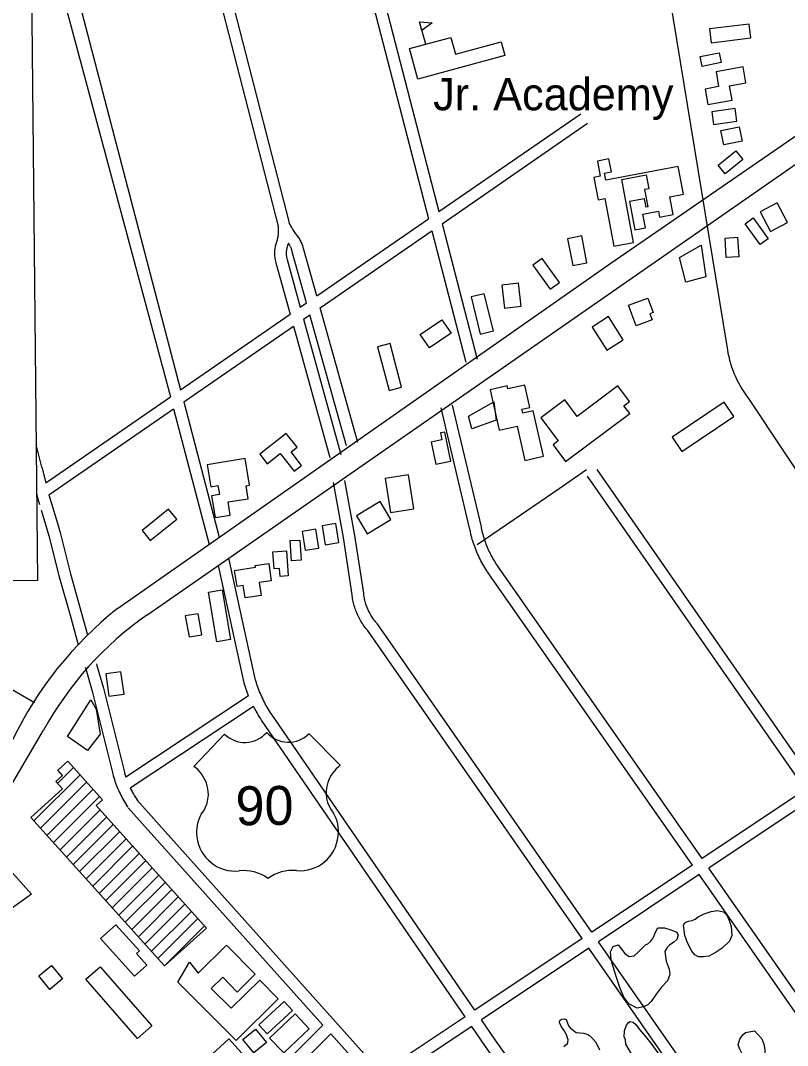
# Model space of a CAD drawing. Extents: x 3625074 to 3663148, y 511451 to 537151.
# Drawn here: x 3646877 to 3648845, y 530563 to 533195 of the extents above; entities that cross this region are included whole.
import ezdxf

# ---------------------------------------------------------------- set-up
doc = ezdxf.new("R2010")
doc.units = 0
for name, color, linetype in [('V-ANNO-SYMB', 7, 'Continuous'), ('V-BLDG-IDEN', 7, 'Continuous'), ('V-BLDG-OTLN', 7, 'Continuous'), ('V-ROAD-CNTR', 7, 'Continuous'), ('V-ROAD-IDEN', 7, 'Continuous'), ('V-SITE-VEGE', 7, 'Continuous')]:
    doc.layers.add(name, color=color, linetype=linetype)

msp = doc.modelspace()

# ---------------------------------------------------------------- linework, layer by layer
at = {"layer": 'V-ANNO-SYMB'}
msp.add_lwpolyline([(3635134.1, 534859.2), (3646887.7, 534977.1), (3646920, 531757), (3635166.4, 531639)], close=True, dxfattribs=at)
at = {"layer": 'V-BLDG-OTLN'}
for p, q in [((3647916.7, 533134.3), (3647901, 533192.2)), ((3646911.3, 531140.1), (3647029.6, 531258.5)), ((3646972, 531236.2), (3647012.9, 531277.1)), ((3646928, 531121.5), (3647046.3, 531239.8)), ((3646944.7, 531102.9), (3647063.1, 531221.2)), ((3646961.5, 531084.3), (3647079.8, 531202.6)), ((3646978.2, 531065.7), (3647080.8, 531168.2)), ((3646995, 531047.1), (3647097.5, 531149.6)), ((3647011.7, 531028.4), (3647114.2, 531131)), ((3647028.5, 531009.8), (3647131, 531112.3)), ((3647045.2, 530991.2), (3647147.7, 531093.7)), ((3647062, 530972.6), (3647164.5, 531075.1)), ((3647078.7, 530954), (3647181.2, 531056.5)), ((3647095.4, 530935.4), (3647198, 531037.9)), ((3647112.2, 530916.8), (3647214.7, 531019.3)), ((3647128.9, 530898.2), (3647231.4, 531000.7)), ((3647145.7, 530879.6), (3647248.2, 530982.1)), ((3647162.4, 530860.9), (3647264.9, 530963.5)), ((3647179.2, 530842.3), (3647281.7, 530944.8)), ((3647195.9, 530823.7), (3647298.4, 530926.2)), ((3647212.7, 530805.1), (3647315.2, 530907.6)), ((3647229.4, 530786.5), (3647331.9, 530889)), ((3647246.1, 530767.9), (3647348.6, 530870.4))]:
    msp.add_line(p, q, dxfattribs=at)
for points in [[(3647901, 533192.2), (3647933, 533188.9), (3647907, 533169.9)], [(3648649.8, 533138.1), (3648751.2, 533150.5), (3648746.9, 533185.9), (3648645.5, 533173.6)], [(3647875.5, 533123.2), (3647981.6, 533151.9), (3647993.3, 533108.8), (3648110.5, 533140.5), (3648120.1, 533105.3), (3647896.7, 533044.9)], [(3648674.9, 533087.1), (3648626, 533077.3), (3648621, 533102.5), (3648669.9, 533112.3)], [(3648640.8, 532980), (3648703.3, 532991), (3648696.8, 533027.8), (3648738.4, 533035.2), (3648731.3, 533076), (3648661.9, 533063.8), (3648668.6, 533025.5), (3648633.9, 533019.4)], [(3648655.5, 532928.2), (3648715.6, 532936.7), (3648711, 532969.5), (3648650.9, 532960.9)], [(3648729.1, 532885.5), (3648681.8, 532876), (3648674.4, 532913.1), (3648721.6, 532922.6)], [(3648731, 532838.3), (3648685.4, 532801.4), (3648667.1, 532824.1), (3648712.7, 532860.9)], [(3648578.5, 532749.2), (3648565, 532820.1), (3648379.3, 532784.9), (3648375.8, 532803.7), (3648393.3, 532807.1), (3648387.1, 532839.9), (3648357.5, 532834.3), (3648364.9, 532795.5), (3648348.6, 532792.4), (3648359.5, 532735.1), (3648376.3, 532738.3), (3648399.5, 532616), (3648450.3, 532625.6), (3648419.8, 532786.9), (3648482.9, 532798.9), (3648489.7, 532763.4), (3648478.3, 532761.2), (3648486.7, 532717.2), (3648482.7, 532716.4), (3648478.7, 532737.8), (3648439.6, 532730.4), (3648453.4, 532657.7), (3648481, 532663), (3648474.3, 532698.4), (3648513.9, 532705.9), (3648516.8, 532690.6), (3648551.9, 532697.2), (3648543.3, 532742.5)], [(3648845.2, 532676.6), (3648819.1, 532726.9), (3648775.3, 532704.2), (3648801.4, 532653.9)], [(3648774.8, 532619.7), (3648736.5, 532673.5), (3648757.4, 532688.4), (3648795.7, 532634.5)], [(3648330.7, 532573), (3648317.4, 532642), (3648281, 532634.9), (3648294.3, 532565.9)], [(3648688.1, 532586.7), (3648685, 532636.8), (3648717.3, 532638.8), (3648720.4, 532588.7)], [(3648623.7, 532618.2), (3648636.1, 532537), (3648584.7, 532523.3), (3648568.4, 532586.8)], [(3648259.7, 532522.9), (3648215.6, 532584.4), (3648191.8, 532567.4), (3648235.8, 532505.8)], [(3648161.9, 532461.6), (3648155, 532520.7), (3648111.9, 532515.7), (3648118.7, 532456.7)], [(3648090.5, 532398.5), (3648067.2, 532493.8), (3648033, 532485.4), (3648056.4, 532390.1)], [(3648456.5, 532411.5), (3648437.1, 532464.1), (3648487, 532482.6), (3648500.8, 532445.1), (3648492.2, 532441.9), (3648497.8, 532426.8)], [(3647982, 532392.3), (3647926.5, 532354.4), (3647902.9, 532389), (3647958.4, 532426.9)], [(3648423.8, 532375.4), (3648386.2, 532435), (3648343.8, 532408.2), (3648381.3, 532348.6)], [(3647855, 532253.6), (3647825.9, 532366.1), (3647793.4, 532357.7), (3647822.6, 532245.2)], [(3648219.1, 532076.2), (3648192.7, 532192.6), (3648166, 532186.6), (3648163.7, 532196.9), (3648184, 532201.5), (3648171, 532259), (3648127.3, 532249.1), (3648125.4, 532257.3), (3648081.8, 532247.3), (3648105.5, 532143), (3648151.5, 532153.4), (3648171.5, 532065.4)], [(3648410.1, 532256.9), (3648305.7, 532178.7), (3648273.9, 532221.3), (3648212.4, 532175.3), (3648257, 532115.8), (3648243.7, 532105.8), (3648275.7, 532062.9), (3648440.4, 532186.2), (3648425.6, 532205.9), (3648440.1, 532216.8)], [(3648026.6, 532179), (3648091.7, 532216.5), (3648097.9, 532168.8), (3648034.8, 532147.1)], [(3648683.1, 532215), (3648549.1, 532125.4), (3648573.7, 532088.6), (3648707.7, 532178.2)], [(3647558.6, 532135.2), (3647490.8, 532081.5), (3647510, 532057.2), (3647543, 532083.3), (3647579.1, 532037.7), (3647598.3, 532053), (3647571, 532087.4), (3647586.7, 532099.8)], [(3647981.1, 532063.4), (3647966.1, 532138.5), (3647954.8, 532136.3), (3647958.4, 532118.4), (3647931, 532112.9), (3647942.4, 532055.7)], [(3647461.2, 531967.4), (3647455.8, 532000.3), (3647464.5, 532001.7), (3647453.1, 532070.6), (3647356.2, 532054.6), (3647365.5, 531998), (3647383.5, 532001), (3647387.3, 531978), (3647366.8, 531974.6), (3647376, 531919), (3647415.2, 531925.5), (3647409.6, 531958.9)], [(3647885.9, 531941.3), (3647872.4, 532028.6), (3647813.1, 532019.5), (3647826.6, 531932.1)], [(3647256.5, 531940.7), (3647188.7, 531885.8), (3647209.9, 531859.6), (3647277.7, 531914.6)], [(3647766.8, 531877.2), (3647827.6, 531914), (3647799.7, 531960.2), (3647738.8, 531923.3)], [(3647642.4, 531840.5), (3647634.7, 531889), (3647599.5, 531883.5), (3647607.1, 531835)], [(3647694.1, 531854.9), (3647686.4, 531903.4), (3647651.1, 531897.8), (3647658.8, 531849.3)], [(3647593.5, 531861.2), (3647596.7, 531809.4), (3647572.3, 531807.9), (3647569, 531859.6)], [(3647559.2, 531833.5), (3647563.6, 531769.2), (3647543, 531767.7), (3647541.6, 531788.1), (3647527.5, 531787.1), (3647524.5, 531831.1)], [(3647513.7, 531801), (3647520.4, 531756.5), (3647489.7, 531751.8), (3647494.8, 531718.7), (3647453.5, 531712.4), (3647448.6, 531744.8), (3647432.5, 531742.3), (3647426.2, 531783.2), (3647479.7, 531791.4), (3647479, 531795.7)], [(3647394.2, 531733.5), (3647415.5, 531605.7), (3647380.7, 531599.9), (3647359.3, 531727.7)], [(3647299.7, 531666.2), (3647309.2, 531612.3), (3647342, 531618), (3647332.5, 531672)], [(3647142.7, 531465.8), (3647134.5, 531523.1), (3647095.6, 531517.5), (3647103.8, 531460.2)], [(3647048.3, 531320.4), (3646997.3, 531356.7), (3647057.3, 531451.2), (3647070.5, 531427.3), (3647081.6, 531362.5)], [(3647246.1, 530767.9), (3646903.2, 531149), (3646984.6, 531222.2), (3646967.8, 531240.9), (3646984.9, 531256.4), (3646972.4, 531270.3), (3646998.1, 531293.5), (3647087.4, 531194.2), (3647070.8, 531179.2), (3647353.8, 530864.7)], [(3646797.2, 531071.3), (3646905.1, 530951.6), (3646844.1, 530907.8), (3646795.4, 530951.8), (3646801.1, 530958.4), (3646764.7, 531001.4)], [(3647169.7, 530741.4), (3647082.4, 530837.6), (3647121.7, 530873.3), (3647182.4, 530806.5), (3647174.4, 530799.2), (3647201, 530769.9)], [(3647430, 530576.5), (3647280.9, 530726.3), (3647310.3, 530777.5), (3647332.9, 530748.9), (3647405.6, 530820.8), (3647479.3, 530746.4), (3647432.9, 530699.9), (3647395.9, 530738.4), (3647366.2, 530709.5), (3647417.6, 530658.8), (3647490.9, 530731), (3647538, 530683.4)], [(3646956.3, 530768.7), (3646984.6, 530734.2), (3646952, 530707.4), (3646923.7, 530741.9)], [(3647081.1, 530765.5), (3647213.9, 530613.8), (3647177.1, 530581.5), (3647044.3, 530733.2)], [(3647553.7, 530676.6), (3647488.7, 530616.7), (3647509.9, 530593.6), (3647575, 530653.5)], [(3647581.7, 530644.5), (3647516.1, 530582.4), (3647552.2, 530544.2), (3647617.8, 530606.3)], [(3647479.9, 530605.5), (3647508.3, 530571.1), (3647475.6, 530544.3), (3647447.3, 530578.7)], [(3647431.7, 530448.8), (3647357.5, 530531), (3647411.7, 530580), (3647486, 530497.9)]]:
    msp.add_lwpolyline(points, close=True, dxfattribs=at)
at = {"layer": 'V-ROAD-CNTR'}
for points in [[(3648218.5, 535233.7), (3648689.7, 532358.7)], [(3647125.3, 531685.3), (3648389.6, 532570.7), (3650327.8, 533906.4)], [(3647201.1, 531668.4), (3650144.3, 533716), (3650382.2, 533874.8)], [(3647633.9, 533807.3), (3647924.3, 532686.4)], [(3647268.5, 533713.6), (3647537.7, 532667.2)], [(3647297.6, 533721), (3647566.4, 532676.1)], [(3646927.3, 533625.8), (3647287.8, 532247)], [(3646901.8, 533572.2), (3647261.5, 532228.9)], [(3647794.3, 533307.6), (3647950.6, 532704.5)], [(3647950.6, 532704.5), (3648315, 532956)], [(3647958.6, 532673.6), (3648332, 532931.4)], [(3647583.2, 532647.6), (3647579.7, 532652.8), (3647577.4, 532656.5), (3647575.2, 532660.2), (3647573, 532663.9), (3647570.9, 532667.7), (3647568.8, 532671.5), (3647566.4, 532676.1)], [(3647637.1, 532488.1), (3647924.3, 532686.4)], [(3647958.6, 532673.6), (3648048.7, 532325.6)], [(3647537.4, 532668.9), (3647537.8, 532666.2), (3647538, 532663.7), (3647538.2, 532661.2), (3647538.4, 532658.7), (3647538.4, 532656.2), (3647538.4, 532653.7), (3647538.4, 532651.2), (3647538.2, 532648.7), (3647538, 532646.2), (3647537.7, 532643.7), (3647537.4, 532641.2), (3647537, 532638.7), (3647536.5, 532636.3), (3647535.9, 532633.8), (3647535.3, 532631.4), (3647534.6, 532629), (3647533.9, 532626.6), (3647532, 532621.2)], [(3647603.2, 532609.3), (3647602.6, 532611.8), (3647601.8, 532614.5), (3647601, 532617.3), (3647600, 532619.9), (3647599, 532622.6), (3647597.8, 532625.2), (3647596.6, 532627.8), (3647595.3, 532630.3), (3647593.9, 532632.8), (3647592.5, 532635.2), (3647590.9, 532637.6), (3647589.3, 532640), (3647587.6, 532642.2), (3647583.2, 532647.6)], [(3647645.6, 532457.6), (3647932.3, 532655.4)], [(3647932.3, 532655.4), (3648019.7, 532318.1)], [(3647532, 532621.2), (3647531.4, 532618.8), (3647530.7, 532615.9), (3647530.1, 532613.1), (3647529.6, 532610.2), (3647529.3, 532607.3), (3647529, 532604.5), (3647528.8, 532601.6), (3647528.7, 532598.7), (3647528.7, 532595.8), (3647528.8, 532592.9), (3647529, 532590), (3647529.3, 532587.1), (3647529.7, 532584.2), (3647530.2, 532581.3), (3647530.8, 532578.5), (3647531.4, 532575.7), (3647532, 532573.5)], [(3647564.4, 532623.4), (3647562.4, 532617.2), (3647561.3, 532614.1), (3647560.6, 532612.2)], [(3647574, 532602.3), (3647573.5, 532604.3), (3647573, 532606.1), (3647572.5, 532607.8), (3647571.9, 532609.5), (3647571.2, 532611.2), (3647570.5, 532612.9), (3647569.7, 532614.5), (3647568.9, 532616.1), (3647568, 532617.7), (3647567.1, 532619.3), (3647564.4, 532623.4)], [(3647561, 532613.5), (3647560.4, 532611.4), (3647560, 532609.5), (3647559.6, 532607.7), (3647559.3, 532605.8), (3647559.1, 532603.9), (3647558.9, 532602), (3647558.8, 532600.1), (3647558.7, 532598.2), (3647558.7, 532596.3), (3647558.8, 532594.4), (3647558.9, 532592.5), (3647559.1, 532590.6), (3647559.4, 532588.7), (3647559.7, 532586.8), (3647560.1, 532585), (3647560.5, 532583.1), (3647561, 532581.4)], [(3647611, 532470.1), (3647574.1, 532601.7)], [(3647637.1, 532488.1), (3647603, 532609.8)], [(3647532, 532573.4), (3647568.7, 532440.9)], [(3647561, 532581.4), (3647594.8, 532459)], [(3647594.8, 532459), (3647611, 532470.1)], [(3647287.8, 532247), (3647568.7, 532440.9)], [(3647603.3, 532428.4), (3647619.5, 532439.6)], [(3647713.6, 532103.4), (3647619.5, 532439.6)], [(3647742.5, 532111.5), (3647645.6, 532457.6)], [(3647295.9, 532216.2), (3647577.2, 532410.3)], [(3647577.2, 532410.3), (3647670.4, 532073.2)], [(3647603.3, 532428.4), (3647699.3, 532081.2)], [(3646941.7, 532008.2), (3647261.5, 532228.9)], [(3648743.6, 532226.9), (3649988.4, 530353.9)], [(3647295.9, 532216.2), (3647386.8, 531868.4)], [(3648030.4, 531888.2), (3647956.5, 532200.6)], [(3648059.6, 531895.1), (3647985.7, 532207.6)], [(3646949.5, 531977.1), (3647269.6, 532198)], [(3647269.6, 532198), (3647360.6, 531850.1)], [(3646931.6, 532048.2), (3646916.5, 532106.5)], [(3646931.6, 532048.1), (3646941.7, 532008.2)], [(3648048.4, 531849.6), (3648143, 531913.7), (3648259.5, 531993.4), (3648329.2, 532042.2)], [(3648916.4, 531237.2), (3648356.5, 532042)], [(3648891.4, 531220.6), (3648331.8, 532024.9)], [(3647727.9, 531720.1), (3647705.4, 531867.6), (3647679.7, 532009)], [(3647757.6, 531724.6), (3647735, 531872.5), (3647709.2, 532014.3)], [(3646917.7, 531980.8), (3646921.1, 531967.4), (3646925.6, 531952.7)], [(3646949.5, 531977.1), (3646968, 531915.8), (3646978.7, 531880.4), (3647005.2, 531774.3), (3647034.5, 531670.4), (3647049, 531617.4)], [(3646930, 531938.1), (3646939.3, 531907.1), (3646949.8, 531872.4), (3646976.2, 531766.6), (3647005.6, 531662.4), (3647024.8, 531592.5)], [(3648079.1, 531774.5), (3648076.3, 531778.4), (3648073.6, 531782.5), (3648070.9, 531786.7), (3648068.2, 531790.8), (3648065.7, 531795.1), (3648063.2, 531799.3), (3648060.8, 531803.7), (3648058.5, 531808), (3648056.2, 531812.4), (3648054, 531816.8), (3648051.9, 531821.3), (3648049.9, 531825.8), (3648047.9, 531830.4), (3648046, 531834.9), (3648044.2, 531839.5), (3648042.5, 531844.2), (3648040.9, 531848.8), (3648039.3, 531853.5), (3648037.8, 531858.2), (3648036.4, 531863), (3648035.1, 531867.7), (3648033.8, 531872.5), (3648032.7, 531877.3), (3648031.6, 531882.1), (3648030.6, 531886.9), (3648030.3, 531888.8)], [(3648103.7, 531791.7), (3648101, 531795.5), (3648098.6, 531799.1), (3648096.1, 531802.8), (3648093.8, 531806.6), (3648091.5, 531810.4), (3648089.3, 531814.2), (3648087.1, 531818.1), (3648085, 531822), (3648083, 531825.9), (3648081, 531829.9), (3648079.1, 531833.9), (3648077.3, 531837.9), (3648075.5, 531842), (3648073.9, 531846.1), (3648072.2, 531850.2), (3648070.7, 531854.4), (3648069.2, 531858.6), (3648067.8, 531862.8), (3648066.5, 531867), (3648065.2, 531871.2), (3648064.1, 531875.5), (3648062.9, 531879.8), (3648061.9, 531884.1), (3648060.9, 531888.4), (3648060, 531892.8), (3648059.7, 531894.5)], [(3647480.2, 531501), (3647411.2, 531814.6)], [(3647450.9, 531494.6), (3647384.6, 531796.1)], [(3648626.1, 531043.3), (3648103.7, 531791.7)], [(3648601.2, 531026.6), (3648079.1, 531774.5)], [(3646912.4, 531442.8), (3646817.9, 531498), (3646653.7, 531596.4), (3646486.8, 531694.4), (3646390.4, 531751.6)], [(3647768.1, 531628.5), (3647765.7, 531631.3), (3647763.3, 531634.3), (3647760.9, 531637.3), (3647758.6, 531640.4), (3647756.4, 531643.6), (3647754.3, 531646.7), (3647752.2, 531650), (3647750.2, 531653.3), (3647748.3, 531656.6), (3647746.5, 531660), (3647744.7, 531663.4), (3647743, 531666.9), (3647741.4, 531670.3), (3647739.9, 531673.9), (3647738.4, 531677.4), (3647737.1, 531681), (3647735.8, 531684.7), (3647734.6, 531688.3), (3647733.5, 531692), (3647732.5, 531695.7), (3647731.5, 531699.4), (3647730.7, 531703.2), (3647729.9, 531706.9), (3647729.2, 531710.7), (3647728.6, 531714.5), (3647728.1, 531718.3), (3647727.8, 531720.7)], [(3647790.9, 531647.9), (3647788.7, 531650.5), (3647786.8, 531652.9), (3647784.8, 531655.4), (3647783, 531658), (3647781.1, 531660.5), (3647779.4, 531663.2), (3647777.7, 531665.8), (3647776, 531668.5), (3647774.5, 531671.3), (3647773, 531674), (3647771.5, 531676.8), (3647770.1, 531679.7), (3647768.8, 531682.6), (3647767.6, 531685.4), (3647766.4, 531688.4), (3647765.3, 531691.3), (3647764.2, 531694.3), (3647763.2, 531697.3), (3647762.3, 531700.3), (3647761.5, 531703.4), (3647760.7, 531706.4), (3647760, 531709.5), (3647759.4, 531712.6), (3647758.8, 531715.7), (3647758.3, 531718.8), (3647757.9, 531722), (3647757.6, 531724.1)], [(3648318.4, 530837.6), (3647767.2, 531629.7)], [(3648343.4, 530854.3), (3647791.8, 531646.8)], [(3647071.7, 531543.1), (3647072.9, 531538.8), (3647089.8, 531480.7), (3647142.5, 531268.3)], [(3647042.8, 531535), (3647044.1, 531530.6), (3647060.8, 531472.9), (3647113.3, 531261.1)], [(3647462.1, 531461.2), (3647456.9, 531475.6), (3647455.1, 531480.7), (3647453.5, 531485.8), (3647451.9, 531490.9), (3647451.1, 531493.5)], [(3647520.3, 531415.4), (3647517.5, 531419.6), (3647514.9, 531423.7), (3647512.3, 531427.9), (3647509.8, 531432.2), (3647507.4, 531436.4), (3647505, 531440.7), (3647502.7, 531445.1), (3647500.5, 531449.5), (3647498.3, 531453.9), (3647496.3, 531458.3), (3647494.2, 531462.8), (3647492.3, 531467.3), (3647490.4, 531471.8), (3647488.6, 531476.4), (3647486.9, 531481), (3647485.2, 531485.6), (3647483.6, 531490.2), (3647482.1, 531494.9), (3647480.6, 531499.6), (3647479.9, 531502)], [(3647462.1, 531461.2), (3647147.1, 531252.7)], [(3647474.7, 531433.6), (3647158.6, 531224.3)], [(3647495.2, 531399), (3647492.3, 531403.4), (3647489.4, 531407.9), (3647486.6, 531412.5), (3647483.9, 531417.1), (3647481.2, 531421.8), (3647474.7, 531433.6)], [(3648043.2, 530653.7), (3647520.1, 531415.7)], [(3648018.3, 530637), (3647495.3, 531398.7)], [(3646352.8, 530337.7), (3646424.5, 530461.4), (3646655.6, 530896), (3646936.1, 531373.1)], [(3647113.4, 531260.7), (3647114.7, 531256.1), (3647116.1, 531251.4), (3647117.6, 531246.7), (3647119.1, 531242), (3647120.7, 531237.4), (3647122.4, 531232.8), (3647124.2, 531228.2), (3647126.1, 531223.7), (3647128, 531219.2), (3647130.1, 531214.7), (3647132.2, 531210.3), (3647134.3, 531205.9), (3647136.6, 531201.5), (3647138.9, 531197.2), (3647141.3, 531192.9), (3647143.8, 531188.7), (3647146.3, 531184.5), (3647148.9, 531180.3), (3647151.6, 531176.2), (3647152, 531175.5)], [(3647142.4, 531268.7), (3647143.6, 531264.3), (3647144.8, 531260.1), (3647147.1, 531252.7)], [(3647158.6, 531224.3), (3647163.1, 531215.5), (3647165.2, 531211.6), (3647167.3, 531207.8), (3647169.6, 531204), (3647171.8, 531200.2), (3647174.2, 531196.5), (3647176.6, 531192.8), (3647177, 531192.2)], [(3648891.4, 531220.6), (3648626.1, 531043.3)], [(3647153.3, 531173.9), (3647653, 530615.3)], [(3647175.7, 531193.9), (3647802.7, 530492.9)], [(3648908.6, 531195.9), (3648643.3, 531018.7)], [(3648601.2, 531026.6), (3648343.4, 530854.3)], [(3648986.4, 530527.2), (3648643.3, 531018.7)], [(3648618.4, 531002), (3648360.5, 530829.7)], [(3648961.9, 530509.9), (3648618.4, 531002)], [(3648318.4, 530837.6), (3648043.2, 530653.7)], [(3648335.6, 530813), (3648060.2, 530628.9)], [(3648680.6, 530317.3), (3648335.6, 530813)], [(3648705.7, 530333.8), (3648360.5, 530829.7)], [(3648018.3, 530637), (3647802.7, 530492.9)], [(3648408, 530136.6), (3648095.2, 530578), (3648060.2, 530628.9)], [(3647207.5, 530168.8), (3647653, 530615.3)], [(3648035.3, 530612.3), (3647822.9, 530470.4)], [(3648383.1, 530119.8), (3648070.6, 530560.8), (3648035.3, 530612.3)], [(3647323.1, 530242.1), (3647673.1, 530592.9)], [(3647673.1, 530592.9), (3648189.4, 530015.7)]]:
    msp.add_lwpolyline(points, dxfattribs=at)
for centre, radius, start, end in [((3648964.2, 532394), 276.8, 187.3128, 217.134), ((3647738.1, 530920.1), 980.3, 128.6867, 154.0893), ((3647701.5, 530952.9), 873.2, 124.9632, 151.2285)]:
    msp.add_arc(centre, radius, start, end, dxfattribs=at)
at = {"layer": 'V-ROAD-IDEN'}
for p, q in [((3647322, 531280.1), (3647400.3, 531362.6)), ((3647322, 531280.1), (3647400.3, 531362.6)), ((3647617.3, 531364), (3647697, 531282.7)), ((3647697, 531282.7), (3647617.3, 531364)), ((3647322, 531280.1), (3647322, 531280.1))]:
    msp.add_line(p, q, dxfattribs=at)
for centre, major_axis, start_param, end_param in [((3647452.4, 531416.5), (0.8, -75), 5.502702, 7.121811), ((3647452.4, 531416.5), (0.8, -75), 5.502702, 7.121811), ((3647564.3, 531417), (-0.8, 75), 2.291842, 3.917604), ((3647564.3, 531417), (-0.8, 75), 2.291842, 3.917604), ((3647267.4, 531205.8), (-0.9, 92.2), 5.045266, 5.638568), ((3647267.4, 531205.8), (-0.9, 92.2), 5.045266, 5.638568), ((3647752.7, 531209.3), (0.9, -92.2), 3.781672, 4.374974), ((3647752.7, 531209.3), (0.9, -92.2), 3.781672, 4.374974), ((3647277.5, 531209), (-0.8, 81.6), 4.021008, 5.049788), ((3647277.5, 531209), (-0.8, 81.6), 4.021008, 5.049788), ((3647742.6, 531212.3), (0.8, -81.6), 4.370452, 5.399232), ((3647742.6, 531212.3), (0.8, -81.6), 4.370452, 5.399232), ((3647414.8, 531113.2), (0.9, -86.5), 4.163028, 4.868958), ((3647414.8, 531113.2), (0.9, -86.5), 4.163028, 4.868958), ((3647606.7, 531114.3), (-0.9, 86.5), 4.551282, 5.257212), ((3647606.7, 531114.3), (-0.9, 86.5), 4.551282, 5.257212), ((3647427.7, 531109.9), (-1, 98.8), 1.672766, 3.238327), ((3647427.7, 531109.9), (-1, 98.8), 1.672766, 3.238327), ((3647593.9, 531110.8), (1, -98.8), 6.181885, 7.747479), ((3647593.9, 531110.8), (1, -98.8), 6.181885, 7.747479), ((3647450.1, 530906.7), (-1.1, 105.6), 5.646836, 6.385311), ((3647450.1, 530906.7), (-1.1, 105.6), 5.646836, 6.385311), ((3647574.8, 530907.3), (1.1, -105.6), 3.034929, 3.773404), ((3647574.8, 530907.3), (1.1, -105.6), 3.034929, 3.773404)]:
    msp.add_ellipse(centre, major_axis=major_axis, ratio=0.99789, start_param=start_param, end_param=end_param, dxfattribs=at)
at = {"layer": 'V-SITE-VEGE'}
for points in [[(3648578.5, 530871.9), (3648582, 530877.9), (3648584.7, 530880.3), (3648591.1, 530882.7), (3648600.3, 530884.2), (3648608.5, 530887.6), (3648616.2, 530893.7), (3648631.2, 530901.3), (3648649.1, 530907.2), (3648665.6, 530909.8), (3648681.2, 530906.8), (3648689.7, 530897.8), (3648695.9, 530884.1), (3648700.8, 530868.6), (3648702.1, 530846.1), (3648696.8, 530831.3), (3648677.9, 530813.5), (3648662.4, 530802.6), (3648643.3, 530792.6), (3648630, 530791), (3648617.1, 530790.8), (3648607.9, 530795.7), (3648599.9, 530805.6), (3648588.4, 530827), (3648581.7, 530845.8)], [(3648411.1, 530821.6), (3648427.6, 530799.4), (3648438.8, 530791.7), (3648452.1, 530793.8), (3648462, 530802.7), (3648467, 530807.9), (3648481, 530821.4), (3648486.5, 530824.3), (3648494.6, 530830.9), (3648499.6, 530837.9), (3648503.1, 530845.3), (3648506.6, 530854.5), (3648512.4, 530865.7), (3648529.4, 530865), (3648545.6, 530860.7), (3648561.3, 530854.1), (3648564.7, 530846.8), (3648561.2, 530835.3), (3648554, 530828.3), (3648542.6, 530821.2), (3648536.3, 530814.6), (3648530.9, 530804.9), (3648534.1, 530779.6), (3648541.4, 530759.6), (3648543.5, 530745.3), (3648536.9, 530729.6), (3648521.1, 530711.9), (3648508.5, 530695.5), (3648495.1, 530676), (3648487, 530667.6), (3648475.6, 530662.3), (3648459.1, 530658.8), (3648438.2, 530670.4), (3648425.5, 530687.6), (3648414.9, 530712.3), (3648408.1, 530732.4), (3648401.8, 530751.6), (3648396.9, 530767.6), (3648392.5, 530784.5), (3648391.2, 530804.2), (3648397.9, 530817.2), (3648410.7, 530821.6)], [(3648760.2, 530600.8), (3648779.4, 530580.4), (3648784.7, 530566.3), (3648786.8, 530552.1), (3648787.1, 530536), (3648783.2, 530521.7), (3648771, 530510.4), (3648759.5, 530510.7), (3648750.3, 530515.6), (3648739, 530527.3), (3648729.6, 530540.5), (3648723.4, 530554.1), (3648719, 530565.1), (3648722.9, 530579.4), (3648730.5, 530590.6), (3648737.3, 530596.7)]]:
    msp.add_lwpolyline(points, close=True, dxfattribs=at)
for points in [[(3648271.5, 530560.3), (3648281, 530568.8), (3648281.9, 530571.1), (3648282.2, 530577.5), (3648278.8, 530588.5), (3648274, 530599), (3648265.5, 530610.8), (3648259.8, 530622.2), (3648260.6, 530627.2), (3648265.2, 530630.5), (3648272.1, 530631.6), (3648277.6, 530629.8), (3648282.9, 530613.9), (3648288.6, 530607.5), (3648303, 530596.7), (3648312.7, 530596), (3648322.8, 530594.8), (3648332.5, 530591.8), (3648337.2, 530588.6), (3648345.1, 530581.4), (3648353.5, 530571.9), (3648362.6, 530552.3)], [(3648444.6, 530541.8), (3648430.4, 530566.8), (3648429.7, 530577.4), (3648426.4, 530585.6), (3648427, 530601.3), (3648431.8, 530615.1), (3648437.2, 530622.6), (3648441.3, 530624.5), (3648449.1, 530623.2), (3648456.1, 530617.4), (3648465.6, 530604.7), (3648480.6, 530586.6), (3648497.5, 530565.7), (3648516.8, 530538.1)]]:
    msp.add_lwpolyline(points, dxfattribs=at)

# ---------------------------------------------------------------- texts
at = {"layer": 'V-BLDG-IDEN'}
msp.add_text('Jr. Academy', height=83, dxfattribs=at).set_placement((3647935.8, 532964.8))
at = {"layer": 'V-ROAD-IDEN'}
msp.add_text('90', height=100, rotation=0.5839, dxfattribs=at).set_placement((3647429.1, 531128.6))

doc.saveas('drawing.dxf')
